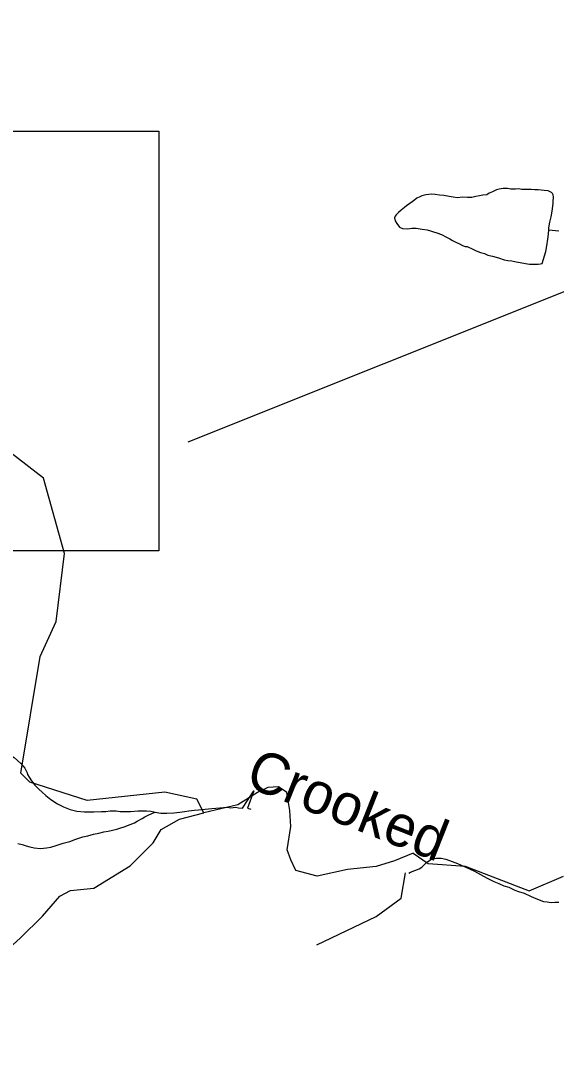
# Model space of a CAD drawing. Extents: x 2126262 to 2293712, y 749403 to 919119.
# Drawn here: x 2230713 to 2232664, y 794032 to 797807 of the extents above; entities that cross this region are included whole.
import ezdxf

# ---------------------------------------------------------------- set-up
doc = ezdxf.new("R2010")
doc.units = 0
for name, color, linetype in [('Exist Hydrographic Creek Single Shore', 7, 'Continuous'), ('Exist Hydrographic Creek Single Shore Label', 7, 'Continuous'), ('Exist Hydrographic Misc Water Feature', 7, 'Continuous'), ('Exist Road Primary NC Structure Standard Bridge Number Label', 7, 'Continuous')]:
    doc.layers.add(name, color=color, linetype=linetype)

msp = doc.modelspace()

# ---------------------------------------------------------------- linework, layer by layer
at = {"layer": 'Exist Hydrographic Creek Single Shore'}
for points in [[(2232142.7, 794775.4), (2232073.7, 794747.1), (2232007.3, 794726.5), (2231902.9, 794715.6), (2231792.5, 794691.7), (2231715.2, 794712.3), (2231696.8, 794751.5), (2231682.6, 794787.4), (2231696.4, 794872.7), (2231693.5, 794931), (2231681.5, 794996.2), (2231651.1, 795016.9), (2231613, 795014.7), (2231574.9, 794996.2), (2231503.1, 794951.6), (2231379.4, 794921.8)], [(2230447.4, 793956.7), (2230535, 794127.1), (2230531.7, 794180.4), (2230523, 794231.5), (2230540.4, 794264.2), (2230590.5, 794315.3), (2230629.6, 794366.4), (2230660.1, 794419.7), (2230710.1, 794465.4), (2230791.7, 794545.9), (2230855.3, 794618.8), (2230893.4, 794639.4), (2230979.4, 794648.1), (2231111.5, 794729.7), (2231194.7, 794813.5), (2231224.1, 794861.4), (2231290.5, 794899.4), (2231379.4, 794921.8)], [(2232142.7, 794775.4), (2232197.3, 794737.7), (2232331.5, 794728.4), (2232565.4, 794638.3), (2232689.5, 794691.4)]]:
    msp.add_lwpolyline(points, dxfattribs=at)
at = {"layer": 'Exist Hydrographic Misc Water Feature'}
for points in [[(2231379.4, 794921.8), (2231354.4, 794971.6), (2231237.5, 794997), (2230954.3, 794966.7), (2230745.4, 795033.3), (2230712.4, 795066.8), (2230783.5, 795491.8), (2230841.3, 795618.5), (2230872.5, 795867.2), (2230795.4, 796141), (2230677.5, 796232), (2230660.5, 796298), (2230666.4, 796616), (2230422.4, 796847.4), (2230364.4, 796861.7), (2230173.5, 796826.3), (2230039.4, 796858.5), (2229727.5, 797350.5), (2229641.4, 797722.9), (2229556.5, 797898.5)], [(2232636.6, 797045.2), (2232636.6, 797053.2), (2232640.5, 797073.2), (2232644.4, 797093.2), (2232648.3, 797113.2), (2232652, 797141.3), (2232652, 797147.3), (2232653.6, 797165.2), (2232651.8, 797173.2), (2232649.7, 797177.2), (2232645.6, 797181.2), (2232633.7, 797187.1), (2232619.8, 797189), (2232597.7, 797190.8), (2232585.8, 797190.7), (2232571.6, 797192.6), (2232559.7, 797192.5), (2232537.8, 797192.3), (2232525.7, 797194.2), (2232515.6, 797194.1), (2232497.8, 797194), (2232485.7, 797195.9), (2232477.7, 797195.8), (2232469.7, 797195.7), (2232455.8, 797193.6), (2232445.7, 797191.5), (2232431.8, 797183.4), (2232419.7, 797179.3), (2232410, 797173.2), (2232395.9, 797171.2), (2232384, 797169), (2232370, 797166.9), (2232355.9, 797162.8), (2232339.9, 797162.7), (2232321.9, 797164.5), (2232304, 797162.4), (2232288, 797164.3), (2232273.9, 797166.2), (2232254, 797170), (2232238, 797171.9), (2232222, 797173.8), (2232209.9, 797175.6), (2232188, 797173.4), (2232174, 797169.3), (2232166, 797165.3), (2232156, 797161.1), (2232148.2, 797155.1), (2232138.1, 797147), (2232130.1, 797141), (2232118.2, 797132.9), (2232110.4, 797126.9), (2232098.6, 797116.8), (2232088.5, 797108.7), (2232080.5, 797100.6), (2232076.6, 797094.6), (2232074.8, 797088.6), (2232076.6, 797078.6), (2232083, 797068.6), (2232093, 797054.7), (2232102.9, 797050.8), (2232123, 797049), (2232136.9, 797051.1), (2232152.9, 797051.2), (2232175, 797047.4), (2232192.9, 797045.5), (2232205, 797041.7), (2232216.9, 797037.8), (2232229, 797033.9), (2232245.2, 797028), (2232263.2, 797018.1), (2232275.3, 797012.2), (2232285.2, 797006.3), (2232297.2, 797000.4), (2232311.4, 796994.5), (2232321.4, 796988.6), (2232331.5, 796984.6), (2232339.5, 796984.7), (2232359.4, 796974.9), (2232371.5, 796969.1), (2232387.5, 796963.2), (2232401.6, 796959.3), (2232413.7, 796953.4), (2232431.8, 796949.5), (2232453.7, 796943.7), (2232473.8, 796935.8), (2232487.7, 796934), (2232501.7, 796932.1), (2232517.7, 796928.3), (2232531.6, 796926.4), (2232551.9, 796922.6), (2232565.9, 796920.6), (2232580, 796920.7), (2232597.9, 796920.9), (2232606.1, 796921), (2232611.8, 796923), (2232625.5, 796967.1), (2232629.2, 796987.1), (2232633.1, 797011.2), (2232635, 797029.2), (2232636.6, 797045.2)], [(2232636.6, 797045.2), (2232672.7, 797041.5)], [(2230486.4, 795222.3), (2230498.7, 795214.4), (2230510.6, 795206.5), (2230526.6, 795196.6), (2230538.7, 795190.7), (2230554.7, 795182.9), (2230589, 795169.2), (2230605, 795163.3), (2230620.9, 795157.5), (2230653.1, 795143.7), (2230673.2, 795133.9), (2230689.2, 795124), (2230713.4, 795102.2), (2230721.4, 795092.3), (2230727.4, 795084.3), (2230735.8, 795068.4)], [(2230735.8, 795068.4), (2230737.6, 795062.4), (2230743.8, 795052.5), (2230752, 795038.6), (2230763.9, 795022.7), (2230778.2, 795008.8), (2230790.1, 794996.9), (2230804.5, 794985), (2230822.5, 794971.1), (2230846.5, 794955.4), (2230868.7, 794943.6), (2230892.6, 794933.8), (2230916.6, 794928), (2230944.7, 794926.2), (2230978.8, 794926.4), (2231006.7, 794926.7), (2231022.6, 794926.8), (2231038.6, 794928.9), (2231060.6, 794929.2), (2231074.7, 794927.3), (2231088.7, 794927.3), (2231098.7, 794927.5), (2231112.7, 794927.6), (2231140.8, 794929.8), (2231158.6, 794930), (2231170.7, 794930), (2231186.7, 794928.1), (2231202.7, 794924.3)], [(2231202.7, 794924.3), (2231222.8, 794920.4), (2231244.7, 794920.6), (2231270.8, 794922.8), (2231292.7, 794925), (2231308.7, 794927.2), (2231324.7, 794929.3), (2231344.4, 794931.5), (2231360.4, 794933.6), (2231384.4, 794935.8), (2231408.3, 794938), (2231438.5, 794940.2), (2231464.5, 794942.4), (2231478.5, 794940.5), (2231494.5, 794942.6), (2231506.4, 794940.8), (2231520.5, 794938.9), (2231561.9, 795002.8), (2231538.4, 794939), (2231550.4, 794935.2)], [(2230701.7, 794810.3), (2230717.7, 794806.4), (2230731.9, 794802.5), (2230745.8, 794798.6), (2230762, 794794.7), (2230784, 794792.9), (2230805.9, 794795.1), (2230821.9, 794797.2), (2230841.6, 794803.4), (2230867.6, 794811.6), (2230891.6, 794817.8), (2230913.8, 794826), (2230939.4, 794834.2), (2230957.4, 794838.3), (2230977.3, 794844.5), (2230997.4, 794848.6), (2231015.3, 794852.8), (2231031.3, 794854.9), (2231047.3, 794859), (2231063.2, 794863.2), (2231077.2, 794867.3), (2231089.1, 794871.4), (2231111, 794879.6), (2231127, 794885.7), (2231136.9, 794891.8), (2231154.9, 794901.9), (2231164.7, 794908), (2231176.6, 794914.1), (2231190.6, 794920.2), (2231202.7, 794924.3)], [(2232126.2, 794701.9), (2232132, 794706), (2232148, 794712.1), (2232164, 794718.2), (2232174, 794724.3), (2232183.7, 794734.4), (2232195.7, 794744.5), (2232205.6, 794750.5), (2232213.6, 794754.6), (2232227.7, 794756.7), (2232243.7, 794756.9), (2232261.8, 794753), (2232283.7, 794745.2), (2232303.6, 794737.3), (2232325.8, 794727.5), (2232347.9, 794717.7), (2232365.9, 794709.9), (2232387.9, 794698), (2232412.3, 794684.3), (2232436.3, 794672.5), (2232454.1, 794664.6), (2232472.4, 794656.8), (2232490.4, 794650.9), (2232512.3, 794641.1), (2232526.5, 794635.2), (2232546.4, 794629.4), (2232572.6, 794617.6), (2232594.8, 794607.8), (2232616.7, 794599.9), (2232630.7, 794598.1), (2232644.6, 794596.2), (2232658.8, 794596.3), (2232672.7, 794596.4)], [(2231791.3, 794441), (2232007.5, 794544.8), (2232098.5, 794611.8), (2232114.5, 794703.3)]]:
    msp.add_lwpolyline(points, dxfattribs=at)
at = {"layer": 'Exist Road Primary NC Structure Standard Bridge Number Label'}
msp.add_line((2233845.1, 797281.7), (2231321.5, 796272.2), dxfattribs=at)
msp.add_lwpolyline([(2228639.1, 797405.3), (2231215.6, 797405.3), (2231215.6, 795876), (2228639.1, 795876)], close=True, dxfattribs=at)

# ---------------------------------------------------------------- texts
at = {"layer": 'Exist Hydrographic Creek Single Shore Label'}
msp.add_text('Crooked', height=150, rotation=338.4071, dxfattribs=at).set_placement((2231524.6, 795021.9))

doc.saveas('drawing.dxf')
